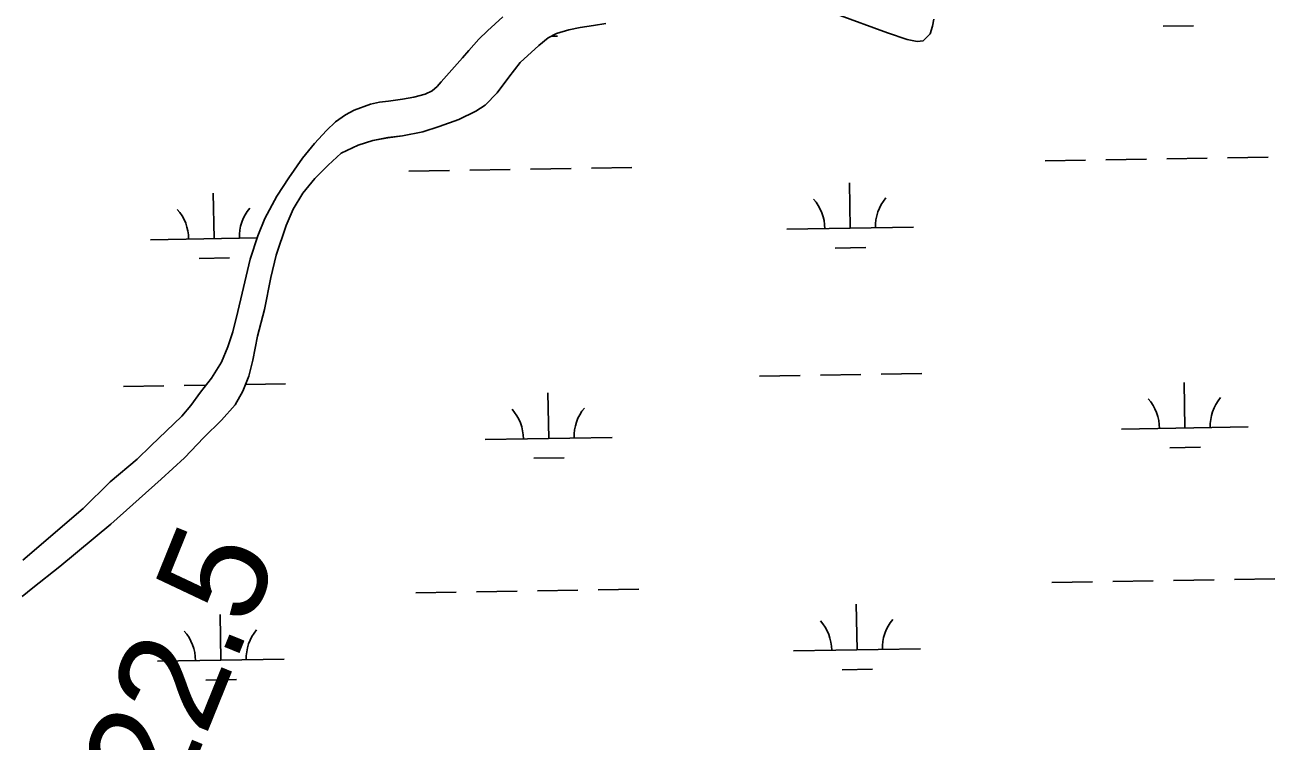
# Model space of a CAD drawing. Extents: x 3855477 to 3893699, y 299188 to 325115.
# Drawn here: x 3868433 to 3869419, y 314439 to 315004 of the extents above; entities that cross this region are included whole.
import ezdxf

# ---------------------------------------------------------------- set-up
doc = ezdxf.new("R2010")
doc.units = 0
for name, color, linetype in [('V-RIVR-RANG-IDEN', 7, 'Continuous'), ('V-TOPO-SHOR', 7, 'Continuous'), ('V-WETL-SWMP', 7, 'Continuous')]:
    doc.layers.add(name, color=color, linetype=linetype)

msp = doc.modelspace()

# ---------------------------------------------------------------- linework, layer by layer
at = {"layer": 'V-TOPO-SHOR'}
for points in [[(3868431.31, 314581.48), (3868478.75, 314622.21), (3868500.13, 314643.29), (3868521.39, 314661.03), (3868532.24, 314671.53), (3868556.69, 314695.03), (3868563.86, 314703.52), (3868571.46, 314714.04), (3868580.07, 314724.85), (3868588.08, 314737.7), (3868593.04, 314749.66), (3868596.89, 314761.52), (3868600.96, 314777.55), (3868604.21, 314791.95), (3868610.5, 314818.94), (3868616.62, 314837.19), (3868622.1, 314850.97), (3868631.67, 314868.69), (3868641.12, 314883.05), (3868651.8, 314898.53), (3868661.43, 314910.04), (3868670.85, 314920.45), (3868677.81, 314927.31), (3868685.67, 314932.64), (3868692.51, 314936.45), (3868705.55, 314941.24), (3868712.67, 314942.72), (3868719.79, 314943.58), (3868730.78, 314945.23), (3868739.63, 314946.8), (3868748.69, 314949.07), (3868754.2, 314951.78), (3868758.08, 314955), (3868761.16, 314958.74), (3868778.16, 314977.62), (3868783.08, 314983.38), (3868791.07, 314992.57), (3868797.92, 314999.13), (3868809.99, 315010.12)], [(3869150, 315008.16), (3869148.94, 315002.58), (3869147.07, 314996.6), (3869141.55, 314991.25), (3869136.77, 314990.57), (3869128.75, 314992.26), (3869113.44, 314997.44), (3869073.2, 315012.05)], [(3868891.15, 315004.68), (3868881.38, 315003.33), (3868870.9, 315001.67), (3868861.95, 314999.8), (3868852.27, 314997.03), (3868845.64, 314993.62), (3868838.39, 314987.47), (3868823.46, 314974.16), (3868814.74, 314962.43), (3868805.51, 314950.2), (3868795.88, 314940.31), (3868788.64, 314935.68), (3868775.08, 314929.17), (3868759.79, 314923.49), (3868746.66, 314919.41), (3868730.68, 314916.17), (3868719.29, 314914.73), (3868707.38, 314912.37), (3868695.87, 314908.89), (3868682.42, 314902.48), (3868671.98, 314893), (3868661.65, 314882.5), (3868652.12, 314870.99), (3868644.51, 314858.44), (3868638.93, 314845.47)], [(3868638.93, 314845.47), (3868631.05, 314822.15), (3868626.96, 314804.4), (3868621.8, 314779.23), (3868616.27, 314758.23), (3868612.68, 314739.05), (3868609.45, 314726.47), (3868604.69, 314714.62), (3868598.62, 314703.89), (3868588.07, 314691.97), (3868573.95, 314678.04), (3868558.8, 314662.09), (3868540.49, 314645.35), (3868500.71, 314609.85), (3868460.34, 314576.5), (3868439.08, 314559.58), (3868430.81, 314552.83)]]:
    msp.add_lwpolyline(points, dxfattribs=at)
at = {"layer": 'V-WETL-SWMP'}
for p, q in [((3869330.75, 315002.65), (3869354.74, 315003.04)), ((3868847.92, 314994.79), (3868852.9, 314994.87)), ((3869237.62, 314896.48), (3869269.61, 314897)), ((3869285.61, 314897.26), (3869317.61, 314897.78)), ((3869333.61, 314898.04), (3869365.6, 314898.57)), ((3869381.6, 314898.83), (3869413.6, 314899.35)), ((3868735.78, 314888.3), (3868767.77, 314888.83)), ((3868783.77, 314889.09), (3868815.77, 314889.61)), ((3868831.77, 314889.87), (3868863.76, 314890.39)), ((3868879.76, 314890.65), (3868911.75, 314891.17)), ((3869083.87, 314843.23), (3869083.29, 314879.22)), ((3868582.04, 314835.05), (3868581.45, 314871.05)), ((3869033.88, 314842.41), (3869133.87, 314844.04)), ((3868532.04, 314834.24), (3868616.09, 314835.61)), ((3869072.13, 314827.6), (3869096.12, 314827.99)), ((3868570.29, 314819.43), (3868594.29, 314819.82)), ((3869012.36, 314726.61), (3869044.35, 314727.14)), ((3869060.35, 314727.4), (3869092.35, 314727.92)), ((3869108.34, 314728.18), (3869140.34, 314728.7)), ((3868510.52, 314718.44), (3868542.52, 314718.96)), ((3868558.51, 314719.22), (3868575.81, 314719.5)), ((3868606.85, 314720.01), (3868638.5, 314720.52)), ((3869347.91, 314685.64), (3869347.33, 314721.64)), ((3868846.07, 314677.47), (3868845.48, 314713.46)), ((3869297.92, 314684.83), (3869397.91, 314686.46)), ((3868796.08, 314676.65), (3868896.06, 314678.28)), ((3869336.16, 314670.02), (3869360.16, 314670.41)), ((3868834.32, 314661.84), (3868858.32, 314662.24)), ((3869387.02, 314566.2), (3869419.01, 314566.72)), ((3868741.2, 314555.67), (3868773.19, 314556.19)), ((3868789.19, 314556.46), (3868821.19, 314556.98)), ((3868837.18, 314557.24), (3868869.18, 314557.76)), ((3868885.18, 314558.02), (3868917.17, 314558.54)), ((3869243.04, 314563.85), (3869275.03, 314564.37)), ((3869291.03, 314564.63), (3869323.03, 314565.15)), ((3869339.03, 314565.41), (3869371.02, 314565.93)), ((3869089.29, 314510.6), (3869088.71, 314546.59)), ((3868587.45, 314502.42), (3868586.87, 314538.42)), ((3869039.3, 314509.78), (3869139.29, 314511.41)), ((3868537.46, 314501.61), (3868637.45, 314503.23)), ((3868575.71, 314486.8), (3868599.7, 314487.19)), ((3869077.55, 314494.97), (3869101.54, 314495.36))]:
    msp.add_line(p, q, dxfattribs=at)
for points in [[(3868809.99, 315010.12), (3868797.92, 314999.13), (3868791.07, 314992.57), (3868783.08, 314983.38), (3868778.16, 314977.62), (3868761.16, 314958.74), (3868758.08, 314955), (3868754.2, 314951.78), (3868748.69, 314949.07), (3868739.63, 314946.8), (3868730.78, 314945.23), (3868719.79, 314943.58), (3868712.67, 314942.72), (3868705.55, 314941.24), (3868692.51, 314936.45), (3868685.67, 314932.64), (3868677.81, 314927.31), (3868670.85, 314920.45), (3868661.43, 314910.04), (3868651.8, 314898.53), (3868641.12, 314883.05), (3868631.67, 314868.69), (3868622.1, 314850.97), (3868616.62, 314837.19), (3868610.5, 314818.94), (3868604.21, 314791.95), (3868600.96, 314777.54), (3868596.89, 314761.52), (3868593.04, 314749.66), (3868588.08, 314737.7), (3868580.07, 314724.85), (3868571.46, 314714.03), (3868563.86, 314703.52), (3868556.69, 314695.03), (3868532.24, 314671.53), (3868521.39, 314661.03), (3868500.13, 314643.29), (3868478.75, 314622.2), (3868431.31, 314581.48)], [(3869073.2, 315012.05), (3869113.44, 314997.44), (3869128.75, 314992.26), (3869136.77, 314990.58), (3869141.55, 314991.25), (3869147.07, 314996.6), (3869148.94, 315002.58), (3869150, 315008.16)], [(3868430.81, 314552.83), (3868439.08, 314559.58), (3868460.34, 314576.5), (3868500.71, 314609.86), (3868540.49, 314645.35), (3868558.8, 314662.09), (3868573.95, 314678.04), (3868588.07, 314691.97), (3868598.62, 314703.89), (3868604.69, 314714.62), (3868609.45, 314726.47), (3868612.68, 314739.05), (3868616.27, 314758.23), (3868621.8, 314779.23), (3868626.96, 314804.4), (3868631.05, 314822.15), (3868638.93, 314845.47), (3868644.51, 314858.44), (3868652.12, 314870.99), (3868661.65, 314882.5), (3868671.98, 314893), (3868682.42, 314902.48), (3868695.87, 314908.89), (3868707.38, 314912.37), (3868719.29, 314914.72), (3868730.68, 314916.17), (3868746.66, 314919.41), (3868759.79, 314923.49), (3868775.08, 314929.17), (3868788.64, 314935.68), (3868795.88, 314940.31), (3868805.51, 314950.2), (3868814.74, 314962.43), (3868823.46, 314974.16), (3868838.39, 314987.47), (3868845.64, 314993.62), (3868852.27, 314997.03), (3868861.95, 314999.8), (3868870.9, 315001.67), (3868881.38, 315003.33), (3868891.15, 315004.68)]]:
    msp.add_lwpolyline(points, dxfattribs=at)
for centre, start, end in [((3869028.63, 314842.8), 0.16154, 41.7052), ((3869139.1, 314844.6), 140.16154, 181.7052), ((3868526.79, 314834.63), 0.16154, 41.7052), ((3868637.27, 314836.43), 140.16154, 181.7052), ((3869292.67, 314685.22), 0.16154, 41.7052), ((3869403.14, 314687.02), 140.16154, 181.7052), ((3868790.83, 314677.04), 0.16154, 41.7052), ((3868901.3, 314678.84), 140.16154, 181.7052), ((3869034.05, 314510.17), 0.16154, 41.7052), ((3869144.52, 314511.97), 140.16154, 181.7052), ((3868532.21, 314501.99), 0.16154, 41.7052), ((3868642.68, 314503.79), 140.16154, 181.7052)]:
    msp.add_arc(centre, 35.25, start, end, dxfattribs=at)

# ---------------------------------------------------------------- texts
at = {"layer": 'V-RIVR-RANG-IDEN'}
msp.add_text('R-22.5', height=83, rotation=67.96923, dxfattribs=at).set_placement((3868508.1, 314275.69))

doc.saveas('drawing.dxf')
